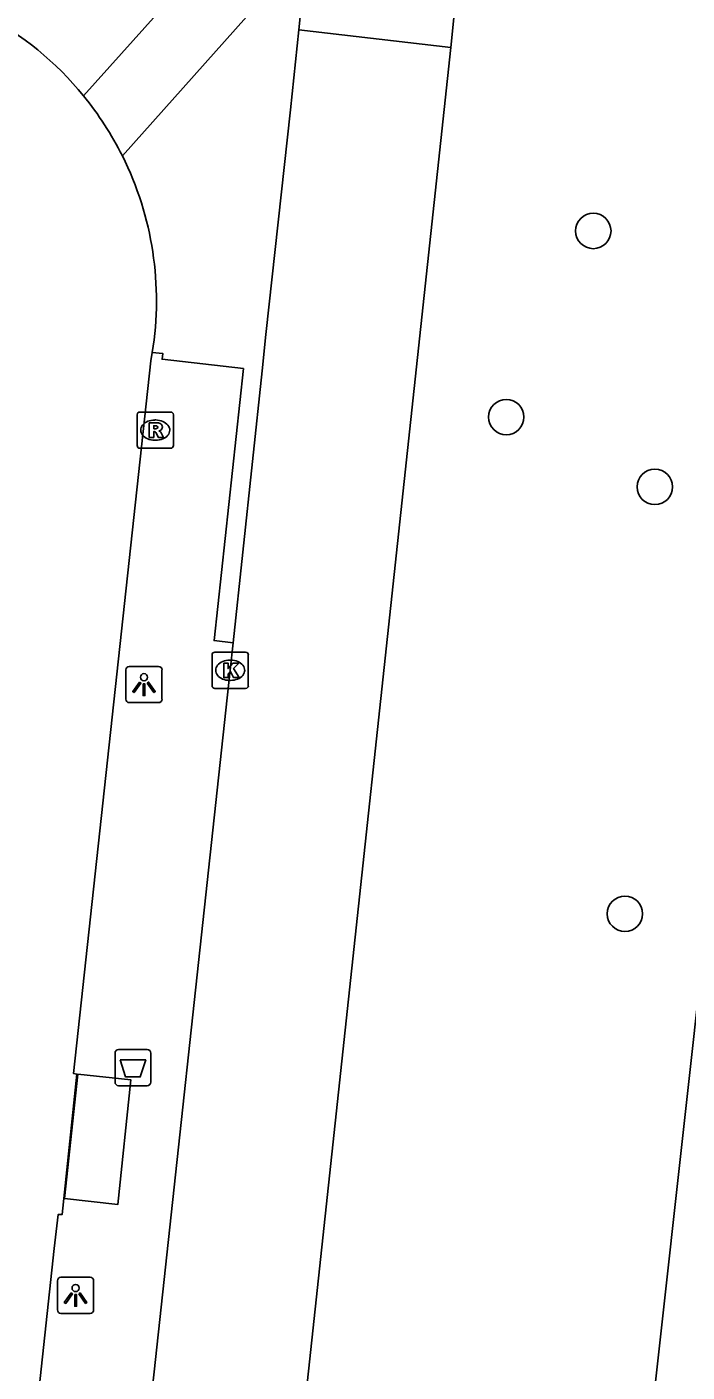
# Model space of a CAD drawing. Extents: x 162026 to 163499, y 387297 to 388169.
# Drawn here: x 162346.64 to 162364.87, y 387468.97 to 387506.1 of the extents above; entities that cross this region are included whole.
import ezdxf

# ---------------------------------------------------------------- set-up
doc = ezdxf.new("R2010")
doc.units = 0
for name, color, linetype in [('IMGEO_Afvalbak', 7, 'Continuous'), ('IMGEO_Boom', 7, 'Continuous'), ('IMGEO_Fietspad_gesloten', 7, 'Continuous'), ('IMGEO_Kolk', 7, 'Continuous'), ('IMGEO_Lichtpunt', 7, 'Continuous'), ('IMGEO_Rijbaan_lokaal_gesloten', 7, 'Continuous'), ('IMGEO_Rioolput', 7, 'Continuous'), ('IMGEO_Voetpad_open', 7, 'Continuous')]:
    doc.layers.add(name, color=color, linetype=linetype)

msp = doc.modelspace()

# ---------------------------------------------------------------- linework, layer by layer
at = {"layer": 'IMGEO_Afvalbak'}
for p, q in [((162349.077, 387476.972), (162349.077, 387477.772)), ((162349.077, 387477.772), (162349.077, 387476.972)), ((162349.177, 387477.872), (162349.967, 387477.872)), ((162349.967, 387477.872), (162349.177, 387477.872)), ((162350.067, 387477.772), (162350.067, 387476.972)), ((162350.067, 387476.972), (162350.067, 387477.772)), ((162349.967, 387476.872), (162349.177, 387476.872)), ((162349.177, 387476.872), (162349.967, 387476.872))]:
    msp.add_line(p, q, dxfattribs=at)
msp.add_lwpolyline([(162349.22, 387477.586), (162349.924, 387477.586), (162349.775, 387477.116), (162349.369, 387477.116), (162349.22, 387477.586)], dxfattribs=at)
for centre, start, end in [((162349.177, 387477.772), 90, 180), ((162349.177, 387477.772), 90, 180), ((162349.967, 387477.772), 0, 90), ((162349.967, 387477.772), 360, 90), ((162349.177, 387476.972), 180, 270), ((162349.177, 387476.972), 180, 270), ((162349.967, 387476.972), 270, 0), ((162349.967, 387476.972), 270, 0)]:
    msp.add_arc(centre, 0.1, start, end, dxfattribs=at)
at = {"layer": 'IMGEO_Boom'}
for centre in [(162362.28, 387500.467), (162359.877, 387495.33), (162363.979, 387493.402), (162363.153, 387481.618)]:
    msp.add_circle(centre, 0.489, dxfattribs=at)
at = {"layer": 'IMGEO_Fietspad_gesloten'}
msp.add_lwpolyline([(162350.106, 387497.113), (162350.067, 387496.885), (162347.927, 387477.213), (162348.021, 387477.193), (162347.617, 387473.315), (162347.51, 387473.321), (162347.393, 387472.381), (162342.502, 387427.016)], dxfattribs=at)
for centre, radius, start, end in [((162341.278, 387498.547), 8.941, 39.2008, 84.8622), ((162341.276, 387498.541), 8.946, 26.5357, 39.2204), ((162341.269, 387498.543), 8.952, 350.8086, 26.5059)]:
    msp.add_arc(centre, radius, start, end, dxfattribs=at)
at = {"layer": 'IMGEO_Kolk'}
for p, q in [((162351.756, 387487.914), (162351.756, 387488.766)), ((162351.831, 387488.84), (162352.683, 387488.84)), ((162352.757, 387488.766), (162352.757, 387487.914)), ((162352.244, 387488.62), (162352.269, 387488.62)), ((162352.267, 387488.06), (162352.242, 387488.06)), ((162352.683, 387487.84), (162351.831, 387487.84))]:
    msp.add_line(p, q, dxfattribs=at)
for points in [[(162351.756, 387487.914), (162351.756, 387488.766)], [(162351.831, 387488.84), (162352.683, 387488.84)], [(162352.757, 387488.766), (162352.757, 387487.914)], [(162352.077, 387488.54), (162352.2, 387488.54), (162352.2, 387488.389), (162352.33, 387488.54), (162352.494, 387488.54), (162352.348, 387488.389), (162352.501, 387488.14), (162352.349, 387488.14), (162352.264, 387488.304), (162352.2, 387488.237), (162352.2, 387488.14), (162352.077, 387488.14), (162352.077, 387488.54)], [(162352.683, 387487.84), (162351.831, 387487.84)]]:
    msp.add_lwpolyline(points, dxfattribs=at)
for centre, start, end in [((162351.833, 387488.764), 91.552, 178.448), ((162351.833, 387488.764), 91.552, 178.448), ((162352.681, 387488.764), 1.552, 88.448), ((162352.681, 387488.764), 1.552, 88.448), ((162351.833, 387487.916), 181.552, 268.448), ((162351.833, 387487.916), 181.552, 268.448), ((162352.681, 387487.916), 271.552, 358.448), ((162352.681, 387487.916), 271.552, 358.448)]:
    msp.add_arc(centre, 0.0765, start, end, dxfattribs=at)
for centre, major_axis, ratio, start_param, end_param in [((162352.243, 387488.34), (-0.387, 0.002), 0.722429, 4.712389, 7.853982), ((162352.268, 387488.34), (-0.39, 0.002), 0.717154, 1.570796, 4.712389)]:
    msp.add_ellipse(centre, major_axis=major_axis, ratio=ratio, start_param=start_param, end_param=end_param, dxfattribs=at)
at = {"layer": 'IMGEO_Lichtpunt'}
for p, q in [((162349.378, 387488.349), (162349.378, 387487.542)), ((162349.378, 387488.349), (162349.378, 387487.542)), ((162350.28, 387488.444), (162349.472, 387488.444)), ((162350.28, 387488.444), (162349.472, 387488.444)), ((162350.374, 387487.542), (162350.374, 387488.349)), ((162350.374, 387487.542), (162350.374, 387488.349)), ((162349.472, 387487.448), (162350.28, 387487.448)), ((162349.472, 387487.448), (162350.28, 387487.448)), ((162347.491, 387471.489), (162347.491, 387470.682)), ((162347.491, 387471.489), (162347.491, 387470.682)), ((162348.393, 387471.584), (162347.585, 387471.584)), ((162348.393, 387471.584), (162347.585, 387471.584)), ((162348.487, 387470.682), (162348.487, 387471.489)), ((162348.487, 387470.682), (162348.487, 387471.489)), ((162347.585, 387470.588), (162348.393, 387470.588)), ((162347.585, 387470.588), (162348.393, 387470.588))]:
    msp.add_line(p, q, dxfattribs=at)
for points in [[(162349.752, 387488.013), (162349.791, 387487.985), (162349.603, 387487.723), (162349.565, 387487.75), (162349.752, 387488.013)], [(162349.964, 387487.985), (162350.002, 387488.012), (162350.189, 387487.75), (162350.15, 387487.722), (162349.964, 387487.985)], [(162349.854, 387487.965), (162349.901, 387487.965), (162349.901, 387487.643), (162349.854, 387487.643), (162349.854, 387487.965)], [(162347.865, 387471.153), (162347.904, 387471.125), (162347.716, 387470.863), (162347.678, 387470.89), (162347.865, 387471.153)], [(162347.967, 387471.105), (162348.014, 387471.105), (162348.014, 387470.783), (162347.967, 387470.783), (162347.967, 387471.105)], [(162348.077, 387471.125), (162348.115, 387471.152), (162348.302, 387470.89), (162348.263, 387470.862), (162348.077, 387471.125)]]:
    msp.add_lwpolyline(points, dxfattribs=at)
for centre in [(162349.877, 387488.147), (162347.99, 387471.287)]:
    msp.add_circle(centre, 0.0994, dxfattribs=at)
for centre, start, end in [((162349.472, 387488.349), 90, 180), ((162349.472, 387488.349), 90, 180), ((162350.28, 387488.349), 0, 90), ((162350.28, 387488.349), 0, 90), ((162349.472, 387487.542), 180, 270), ((162349.472, 387487.542), 180, 270), ((162350.28, 387487.542), 270, 0), ((162350.28, 387487.542), 270, 360), ((162347.585, 387471.489), 90, 180), ((162347.585, 387471.489), 90, 180), ((162348.393, 387471.489), 0, 90), ((162348.393, 387471.489), 0, 90), ((162347.585, 387470.682), 180, 270), ((162347.585, 387470.682), 180, 270), ((162348.393, 387470.682), 270, 0), ((162348.393, 387470.682), 270, 360)]:
    msp.add_arc(centre, 0.0946, start, end, dxfattribs=at)
at = {"layer": 'IMGEO_Rijbaan_lokaal_gesloten'}
for points in [[(162358.349, 387505.53), (162358.817, 387510.216), (162358.952, 387511.213), (162359.196, 387512.511)], [(162354.384, 387508.263), (162354.328, 387507.743), (162354.15, 387506.017)], [(162354.15, 387506.017), (162353.924, 387503.81), (162353.243, 387497.608), (162353.136, 387496.605), (162352.335, 387489.102)], [(162354.15, 387506.017), (162358.349, 387505.53)], [(162349.86, 387427.109), (162353.961, 387464.714), (162358.349, 387505.53)], [(162361.255, 387443.988), (162363.465, 387463.887), (162367.963, 387504.443)], [(162345.245, 387423.574), (162345.649, 387427.488), (162346.314, 387433.695), (162346.475, 387434.916), (162347.103, 387440.899), (162348.127, 387450.097), (162348.272, 387451.322), (162349.065, 387458.811), (162349.834, 387466.006), (162352.257, 387488.34), (162352.335, 387489.102)]]:
    msp.add_lwpolyline(points, dxfattribs=at)
at = {"layer": 'IMGEO_Rioolput'}
for p, q in [((162349.762, 387495.469), (162350.614, 387495.469)), ((162349.687, 387494.543), (162349.687, 387495.395)), ((162350.175, 387495.249), (162350.2, 387495.249)), ((162350.688, 387495.395), (162350.688, 387494.543)), ((162350.198, 387494.689), (162350.173, 387494.689)), ((162350.614, 387494.469), (162349.762, 387494.469))]:
    msp.add_line(p, q, dxfattribs=at)
for points in [[(162349.762, 387495.469), (162350.614, 387495.469)], [(162349.687, 387494.543), (162349.687, 387495.395)], [(162350.276, 387495.167), (162350.024, 387495.169), (162350.024, 387494.769)], [(162350.202, 387495.088), (162350.148, 387495.088), (162350.148, 387495.007)], [(162350.688, 387495.395), (162350.688, 387494.543)], [(162350.024, 387494.769), (162350.148, 387494.769), (162350.148, 387494.931), (162350.159, 387494.931)], [(162350.148, 387495.007), (162350.2, 387495.007)], [(162350.206, 387494.902), (162350.277, 387494.769), (162350.417, 387494.769), (162350.352, 387494.895)], [(162350.614, 387494.469), (162349.762, 387494.469)]]:
    msp.add_lwpolyline(points, dxfattribs=at)
for centre, radius, start, end in [((162349.764, 387495.393), 0.0765, 91.552, 178.448), ((162349.764, 387495.393), 0.0765, 91.552, 178.448), ((162350.612, 387495.393), 0.0765, 1.552, 88.448), ((162350.612, 387495.393), 0.0765, 1.552, 88.448), ((162350.208, 387494.992), 0.0964, 77.0061, 93.1865), ((162350.222, 387495.049), 0.0378, 276.6634, 79.6772), ((162350.275, 387495.057), 0.109, 350.3612, 89.416), ((162350.273, 387495.057), 0.112, 277.5842, 350.9817), ((162350.158, 387494.878), 0.0533, 26.0293, 88.6989), ((162350.184, 387495.196), 0.19, 274.7715, 282.9687), ((162350.257, 387494.842), 0.108, 29.5134, 73.7905), ((162349.764, 387494.545), 0.0765, 181.552, 268.448), ((162349.764, 387494.545), 0.0765, 181.552, 268.448), ((162350.612, 387494.545), 0.0765, 271.552, 358.448), ((162350.612, 387494.545), 0.0765, 271.552, 358.448)]:
    msp.add_arc(centre, radius, start, end, dxfattribs=at)
for centre, major_axis, ratio, start_param, end_param in [((162350.174, 387494.969), (-0.387, 0.002), 0.722429, 4.712389, 7.853982), ((162350.199, 387494.969), (-0.39, 0.002), 0.717154, 1.570796, 4.712389)]:
    msp.add_ellipse(centre, major_axis=major_axis, ratio=ratio, start_param=start_param, end_param=end_param, dxfattribs=at)
at = {"layer": 'IMGEO_Voetpad_open'}
for points in [[(162348.207, 387504.198), (162354.736, 387511.489)], [(162349.28, 387502.538), (162354.384, 387508.263)], [(162352.335, 387489.102), (162351.811, 387489.16), (162352.621, 387496.667), (162350.377, 387496.927), (162350.395, 387497.085), (162350.106, 387497.113)], [(162347.681, 387473.755), (162348.048, 387477.19), (162349.518, 387477.033), (162349.159, 387473.597), (162347.681, 387473.755)]]:
    msp.add_lwpolyline(points, dxfattribs=at)

doc.saveas('drawing.dxf')
